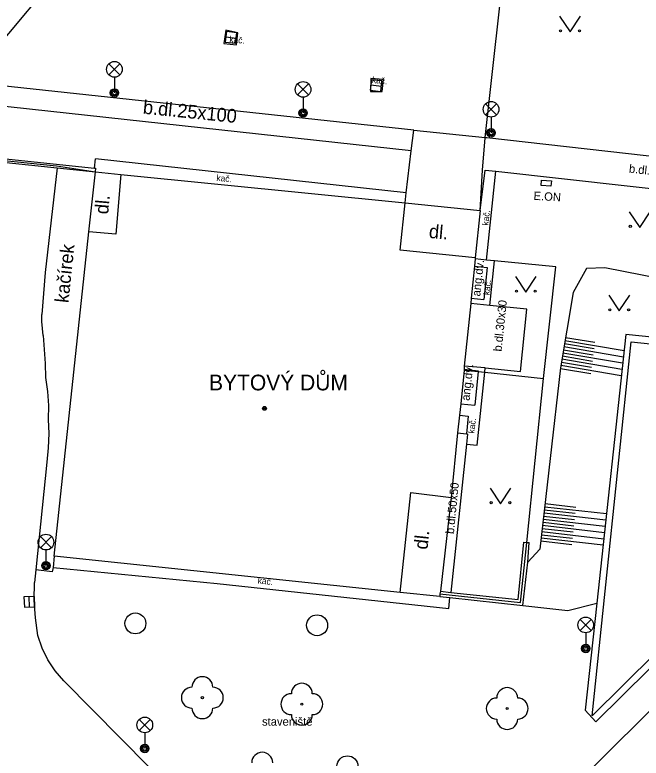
# Model space of a CAD drawing. Extents: x -598233 to -596890, y -1157848 to -1156431.
# Drawn here: x -597777.89 to -597747.98, y -1156753.67 to -1156718.14 of the extents above; entities that cross this region are included whole.
import ezdxf

# ---------------------------------------------------------------- set-up
doc = ezdxf.new("R2010")
doc.units = 0
for name, color, linetype in [('Level 10', 7, 'Continuous'), ('Level 11', 7, 'Continuous'), ('Level 14', 7, 'Continuous'), ('Level 15', 7, 'Continuous'), ('Level 22', 7, 'Continuous'), ('Level 24', 7, 'Continuous'), ('Level 27', 7, 'Continuous'), ('Level 33', 7, 'Continuous'), ('Level 36', 7, 'Continuous'), ('Level 39', 7, 'Continuous'), ('Level 40', 7, 'Continuous'), ('Level 41', 7, 'Continuous'), ('Level 42', 7, 'Continuous'), ('Level 5', 7, 'Continuous'), ('Level 7', 7, 'Continuous'), ('Level 8', 7, 'Continuous')]:
    doc.layers.add(name, color=color, linetype=linetype)

msp = doc.modelspace()

# ---------------------------------------------------------------- linework, layer by layer
at = {"layer": 'Level 10'}
for points in [[(-597775.88, -1156725.45), (-597776.44, -1156730.46)], [(-597776.44, -1156730.46), (-597776.61, -1156732.47)], [(-597776.54, -1156733.47), (-597776.58, -1156733.14), (-597776.61, -1156732.8), (-597776.61, -1156732.47)], [(-597776.54, -1156733.47), (-597776.49, -1156734.14), (-597776.45, -1156734.8), (-597776.43, -1156735.47)], [(-597776.43, -1156735.47), (-597776.34, -1156736.14), (-597776.29, -1156736.81), (-597776.3, -1156737.48)], [(-597776.3, -1156737.48), (-597776.28, -1156738.16), (-597776.31, -1156738.84), (-597776.37, -1156739.52)], [(-597776.37, -1156739.52), (-597776.9, -1156744.67)], [(-597776.9, -1156744.67), (-597776.95, -1156745.27)], [(-597776.79, -1156747.81), (-597776.91, -1156746.97), (-597776.97, -1156746.12), (-597776.95, -1156745.27)], [(-597775.56, -1156749.98), (-597775.97, -1156749.5), (-597776.32, -1156748.97), (-597776.59, -1156748.41), (-597776.79, -1156747.81)], [(-597775.56, -1156749.98), (-597764.72, -1156760.95)]]:
    msp.add_lwpolyline(points, dxfattribs=at)
at = {"layer": 'Level 11'}
for points in [[(-597780.14, -1156721.36), (-597768.63, -1156707.57)], [(-597767.82, -1156718.88), (-597767.91, -1156719.51)], [(-597767.25, -1156719), (-597767.82, -1156718.88)], [(-597767.31, -1156719.57), (-597767.25, -1156719)], [(-597767.91, -1156719.51), (-597767.31, -1156719.57)], [(-597758.84, -1156723.66), (-597780.14, -1156721.36)], [(-597760.89, -1156721.19), (-597760.91, -1156721.81)], [(-597760.29, -1156721.23), (-597760.89, -1156721.19)], [(-597760.36, -1156721.81), (-597760.29, -1156721.23)], [(-597760.91, -1156721.81), (-597760.36, -1156721.81)], [(-597758.96, -1156724.64), (-597780.86, -1156722.25)], [(-597758.96, -1156724.64), (-597758.84, -1156723.66)], [(-597758.84, -1156723.66), (-597755.44, -1156724)], [(-597755.44, -1156724), (-597755.35, -1156724.01)], [(-597755.35, -1156724.01), (-597741.96, -1156725.51)], [(-597782.6, -1156724.58), (-597774.09, -1156725.47), (-597774.03, -1156725.47)], [(-597759.26, -1156727.12), (-597759.2, -1156726.64), (-597758.96, -1156724.64)], [(-597774.09, -1156725.47), (-597774.04, -1156725.02)], [(-597759.2, -1156726.64), (-597774.04, -1156725.02)], [(-597755.67, -1156727.49), (-597755.44, -1156725.56)], [(-597755.44, -1156725.56), (-597754.93, -1156725.62), (-597742.09, -1156727.05)], [(-597755.37, -1156729.86), (-597754.93, -1156725.62)], [(-597755.21, -1156732.03), (-597754.99, -1156729.9)], [(-597755.95, -1156730.16), (-597755.33, -1156730.22)], [(-597755.33, -1156730.22), (-597755.49, -1156731.75)], [(-597756.1, -1156731.69), (-597755.49, -1156731.75)], [(-597753.44, -1156732.21), (-597755.21, -1156732.03), (-597756.12, -1156731.93)], [(-597753.74, -1156735.19), (-597753.44, -1156732.21)], [(-597750.33, -1156751.64), (-597748.46, -1156733.77)], [(-597748.46, -1156733.77), (-597737.35, -1156734.91)], [(-597755.43, -1156735.02), (-597756.43, -1156734.94)], [(-597756.44, -1156735.08), (-597755.76, -1156735.15)], [(-597755.76, -1156735.19), (-597755.93, -1156736.8)], [(-597755.82, -1156738.71), (-597755.45, -1156735.22)], [(-597755.76, -1156735.15), (-597755.76, -1156735.19)], [(-597755.45, -1156735.22), (-597755.43, -1156735.02)], [(-597755.43, -1156735.02), (-597753.74, -1156735.19)], [(-597733.8, -1156735.28), (-597750.33, -1156751.64)], [(-597756.6, -1156736.73), (-597755.93, -1156736.8)], [(-597756.66, -1156737.27), (-597756.24, -1156737.32)], [(-597756.24, -1156737.32), (-597756.33, -1156738.17)], [(-597756.75, -1156738.12), (-597756.33, -1156738.17), (-597756.28, -1156738.18)], [(-597756.28, -1156738.18), (-597756.33, -1156738.66), (-597757.07, -1156745.75)], [(-597756.33, -1156738.66), (-597755.82, -1156738.71)], [(-597751.11, -1156754.92), (-597735.07, -1156739.03)], [(-597753.63, -1156746.37), (-597753.4, -1156744.3), (-597753.33, -1156743.37)], [(-597776.01, -1156744.01), (-597776.07, -1156744.56)], [(-597776.11, -1156744.77), (-597776.9, -1156744.67)], [(-597776.07, -1156744.56), (-597776.11, -1156744.77)], [(-597776.07, -1156744.56), (-597768.24, -1156745.33)], [(-597768.24, -1156745.33), (-597757.17, -1156746.51)], [(-597757.6, -1156745.94), (-597757.12, -1156745.99), (-597753.63, -1156746.37)], [(-597757.17, -1156746.51), (-597757.12, -1156745.99)]]:
    msp.add_lwpolyline(points, dxfattribs=at)
at = {"layer": 'Level 14'}
for points in [[(-597750.6, -1156730.27), (-597751.23, -1156731.42)], [(-597749.72, -1156730.23), (-597750.6, -1156730.27)], [(-597743.64, -1156731.43), (-597749.72, -1156730.23)], [(-597751.23, -1156731.42), (-597751.84, -1156735.02)], [(-597751.84, -1156735.02), (-597752.82, -1156743.68)], [(-597752.82, -1156743.68), (-597753.4, -1156744.3)], [(-597751.49, -1156746.62), (-597750.1, -1156746.27)], [(-597753.63, -1156746.37), (-597751.49, -1156746.62)]]:
    msp.add_lwpolyline(points, dxfattribs=at)
at = {"layer": 'Level 15'}
for points in [[(-597751.64, -1156733.85), (-597750.23, -1156734.09)], [(-597751.62, -1156733.7), (-597748.8, -1156734.18)], [(-597751.59, -1156733.56), (-597750.19, -1156733.79)], [(-597751.69, -1156734.15), (-597750.27, -1156734.39)], [(-597751.67, -1156734), (-597748.83, -1156734.48)], [(-597751.74, -1156734.44), (-597750.31, -1156734.69)], [(-597751.72, -1156734.3), (-597748.87, -1156734.78)], [(-597751.82, -1156734.89), (-597748.93, -1156735.38)], [(-597751.79, -1156734.74), (-597750.35, -1156734.98)], [(-597751.77, -1156734.59), (-597748.9, -1156735.08)], [(-597751.84, -1156735.04), (-597750.39, -1156735.28)], [(-597752.59, -1156741.65), (-597749.64, -1156741.98)], [(-597752.57, -1156741.5), (-597751.1, -1156741.67)], [(-597752.62, -1156741.95), (-597749.67, -1156742.28)], [(-597752.61, -1156741.8), (-597751.13, -1156741.96)], [(-597752.67, -1156742.39), (-597751.2, -1156742.56)], [(-597752.66, -1156742.25), (-597749.7, -1156742.58)], [(-597752.64, -1156742.1), (-597751.16, -1156742.26)], [(-597752.71, -1156742.69), (-597751.23, -1156742.86)], [(-597752.69, -1156742.54), (-597749.74, -1156742.88)], [(-597752.74, -1156742.99), (-597751.26, -1156743.16)], [(-597752.73, -1156742.84), (-597749.77, -1156743.18)], [(-597752.78, -1156743.29), (-597751.3, -1156743.46)], [(-597752.76, -1156743.14), (-597749.8, -1156743.47)]]:
    msp.add_lwpolyline(points, dxfattribs=at)
at = {"layer": 'Level 22'}
for centre in [(-597768.94, -1156750.78), (-597764.19, -1156751.09), (-597754.38, -1156751.3)]:
    msp.add_circle(centre, 0.05, dxfattribs=at)
for centre, start, end in [((-597768.94, -1156750.28), 0, 180), ((-597764.19, -1156750.59), 0, 180), ((-597769.44, -1156750.78), 90, 270), ((-597768.44, -1156750.78), 270, 90), ((-597754.38, -1156750.8), 0, 180), ((-597764.69, -1156751.09), 90, 270), ((-597763.69, -1156751.09), 270, 90), ((-597754.88, -1156751.3), 90, 270), ((-597753.88, -1156751.3), 270, 90), ((-597768.94, -1156751.28), 180, 0), ((-597764.19, -1156751.59), 180, 0), ((-597754.38, -1156751.8), 180, 0), ((-597766.08, -1156753.89), 0, 180)]:
    msp.add_arc(centre, 0.5, start, end, dxfattribs=at)
at = {"layer": 'Level 24'}
msp.add_lwpolyline([(-597752.76, -1156726.3), (-597752.74, -1156726.05), (-597752.27, -1156726.08), (-597752.29, -1156726.33), (-597752.76, -1156726.3)], dxfattribs=at)
at = {"layer": 'Level 27'}
for p, q in [((-597767.8182, -1156719.1904), (-597767.3218, -1156719.2496)), ((-597760.8882, -1156721.4904), (-597760.3918, -1156721.5496)), ((-597777.1884, -1156746.4497), (-597777.2116, -1156745.9503))]:
    msp.add_line(p, q, dxfattribs=at)
for points in [[(-597767.8479, -1156719.4386), (-597767.3514, -1156719.4979), (-597767.2921, -1156719.0014), (-597767.7886, -1156718.9421)], [(-597760.9179, -1156721.7386), (-597760.4214, -1156721.7979), (-597760.3621, -1156721.3014), (-597760.8586, -1156721.2421)], [(-597776.9386, -1156746.4381), (-597776.9619, -1156745.9386), (-597777.4614, -1156745.9619), (-597777.4381, -1156746.4614)]]:
    msp.add_lwpolyline(points, close=True, dxfattribs=at)
for centre in [(-597772.14, -1156747.23), (-597763.46, -1156747.32), (-597762.01, -1156754.06)]:
    msp.add_circle(centre, 0.5, dxfattribs=at)
at = {"layer": 'Level 33'}
for p, q in [((-597773.405, -1156721.01), (-597772.875, -1156720.48)), ((-597773.405, -1156720.48), (-597772.875, -1156721.01)), ((-597773.14, -1156721.12), (-597773.14, -1156721.87)), ((-597764.395, -1156721.97), (-597763.865, -1156721.44)), ((-597764.395, -1156721.44), (-597763.865, -1156721.97)), ((-597764.13, -1156722.08), (-597764.13, -1156722.83)), ((-597755.415, -1156722.92), (-597754.885, -1156722.39)), ((-597755.415, -1156722.39), (-597754.885, -1156722.92)), ((-597755.15, -1156723.03), (-597755.15, -1156723.78)), ((-597776.675, -1156743.61), (-597776.145, -1156743.08)), ((-597776.675, -1156743.08), (-597776.145, -1156743.61)), ((-597776.41, -1156743.72), (-597776.41, -1156744.47)), ((-597750.895, -1156747.57), (-597750.365, -1156747.04)), ((-597750.895, -1156747.04), (-597750.365, -1156747.57)), ((-597750.63, -1156747.68), (-597750.63, -1156748.43)), ((-597771.955, -1156752.35), (-597771.425, -1156751.82)), ((-597771.955, -1156751.82), (-597771.425, -1156752.35)), ((-597771.69, -1156752.46), (-597771.69, -1156753.21))]:
    msp.add_line(p, q, dxfattribs=at)
for centre, radius in [((-597773.14, -1156720.745), 0.375), ((-597764.13, -1156721.705), 0.375), ((-597773.14, -1156721.87), 0.2), ((-597773.14, -1156721.87), 0.1445), ((-597773.14, -1156721.87), 0.0876), ((-597755.15, -1156722.655), 0.375), ((-597764.13, -1156722.83), 0.2), ((-597764.13, -1156722.83), 0.1445), ((-597764.13, -1156722.83), 0.0876), ((-597755.15, -1156723.78), 0.2), ((-597755.15, -1156723.78), 0.1445), ((-597755.15, -1156723.78), 0.0876), ((-597776.41, -1156743.345), 0.375), ((-597776.41, -1156744.47), 0.2), ((-597776.41, -1156744.47), 0.1445), ((-597776.41, -1156744.47), 0.0876), ((-597750.63, -1156747.305), 0.375), ((-597750.63, -1156748.43), 0.2), ((-597750.63, -1156748.43), 0.1445), ((-597750.63, -1156748.43), 0.0876), ((-597771.69, -1156752.085), 0.375), ((-597771.69, -1156753.21), 0.2), ((-597771.69, -1156753.21), 0.1445), ((-597771.69, -1156753.21), 0.0876)]:
    msp.add_circle(centre, radius, dxfattribs=at)
at = {"layer": 'Level 36'}
for points in [[(-597751.88, -1156718.2), (-597751.38, -1156718.95), (-597750.88, -1156718.2)], [(-597748.55, -1156727.55), (-597748.05, -1156728.3), (-597747.55, -1156727.55)], [(-597753.99, -1156730.65), (-597753.49, -1156731.4), (-597752.99, -1156730.65)], [(-597749.53, -1156731.54), (-597749.03, -1156732.29), (-597748.53, -1156731.54)], [(-597755.2, -1156740.76), (-597754.7, -1156741.51), (-597754.2, -1156740.76)]]:
    msp.add_lwpolyline(points, dxfattribs=at)
for centre in [(-597751.8302, -1156718.8998), (-597750.9308, -1156718.8998), (-597748.5002, -1156728.2498), (-597753.9402, -1156731.3498), (-597753.0408, -1156731.3498), (-597749.4802, -1156732.2398), (-597748.5808, -1156732.2398), (-597755.1502, -1156741.4598), (-597754.2508, -1156741.4598)]:
    msp.add_circle(centre, 0.05, dxfattribs=at)
at = {"layer": 'Level 39'}
for radius in [0.09, 0.0398]:
    msp.add_circle((-597765.97, -1156736.95), radius, dxfattribs=at)
at = {"layer": 'Level 5'}
for points in [[(-597755.44, -1156724), (-597754.38, -1156714.54)], [(-597755.67, -1156727.49), (-597755.56, -1156725.56), (-597755.44, -1156724.02), (-597755.44, -1156724)], [(-597781.37, -1156724.8), (-597775.9, -1156725.36)], [(-597776.01, -1156744.01), (-597774.36, -1156728.52), (-597774.05, -1156725.64)], [(-597775.9, -1156725.36), (-597774.05, -1156725.64)], [(-597774.05, -1156725.64), (-597772.84, -1156725.77), (-597759.26, -1156727.12), (-597755.67, -1156727.49)], [(-597772.84, -1156725.77), (-597773.08, -1156728.62), (-597774.36, -1156728.52)], [(-597755.91, -1156729.76), (-597759.5, -1156729.39), (-597759.26, -1156727.12)], [(-597755.67, -1156727.49), (-597755.91, -1156729.76), (-597755.91, -1156729.81), (-597755.95, -1156730.16), (-597756.1, -1156731.69), (-597756.12, -1156731.93), (-597756.43, -1156734.94), (-597756.44, -1156735.08), (-597756.44, -1156735.12), (-597756.6, -1156736.73), (-597756.66, -1156737.27), (-597756.75, -1156738.12), (-597757.06, -1156741.21), (-597757.57, -1156745.69), (-597757.59, -1156745.82), (-597757.6, -1156745.94)], [(-597759.5, -1156745.75), (-597758.98, -1156740.98), (-597757.06, -1156741.21)], [(-597757.6, -1156745.94), (-597759.5, -1156745.75), (-597776.01, -1156744.01)]]:
    msp.add_lwpolyline(points, dxfattribs=at)
at = {"layer": 'Level 7'}
for points in [[(-597775.88, -1156725.45), (-597774.05, -1156725.64)], [(-597774.05, -1156725.64), (-597774.03, -1156725.47)], [(-597752.06, -1156730.19), (-597754.99, -1156729.9), (-597755.37, -1156729.86), (-597755.91, -1156729.81)], [(-597752.64, -1156735.52), (-597752.06, -1156730.19)], [(-597748.72, -1156733.42), (-597750.1, -1156746.27), (-597750.65, -1156751.37)], [(-597737.37, -1156734.58), (-597748.72, -1156733.42)], [(-597756.44, -1156735.12), (-597755.76, -1156735.19)], [(-597755.76, -1156735.19), (-597755.45, -1156735.22)], [(-597755.45, -1156735.22), (-597752.64, -1156735.52)], [(-597753.45, -1156743.36), (-597752.64, -1156735.52)], [(-597750.14, -1156751.93), (-597733.64, -1156735.62)], [(-597753.85, -1156746.09), (-597753.58, -1156743.35)], [(-597753.75, -1156746.23), (-597753.45, -1156743.36)], [(-597753.58, -1156743.35), (-597753.45, -1156743.36)], [(-597753.45, -1156743.36), (-597753.33, -1156743.37)], [(-597757.59, -1156745.82), (-597753.75, -1156746.23)], [(-597757.57, -1156745.69), (-597757.07, -1156745.75), (-597753.85, -1156746.09)], [(-597750.65, -1156751.37), (-597750.14, -1156751.93)]]:
    msp.add_lwpolyline(points, dxfattribs=at)
at = {"layer": 'Level 8'}
msp.add_lwpolyline([(-597781.37, -1156724.88), (-597775.88, -1156725.45)], dxfattribs=at)

# ---------------------------------------------------------------- texts
at = {"layer": 'Level 40'}
for s, height, rotation, p in [('kač.', 0.3, 354.32164, (-597767.66, -1156719.45)), ('kač.', 0.3, 354.32164, (-597760.85, -1156721.39)), ('b.dl.25x100', 0.65, 354.25237, (-597771.8, -1156722.86)), ('b.dl.10x20', 0.4, 353.91259, (-597748.58, -1156725.68)), ('kač.', 0.3, 354.25237, (-597768.28, -1156726.07)), ('dl.', 0.65, 85.13958, (-597773.44, -1156727.69)), ('kač.', 0.3, 84.04754, (-597755.28, -1156728.22)), ('dl.', 0.65, 354.93441, (-597758.14, -1156728.8)), ('kačírek', 0.65, 83.90983, (-597775.34, -1156731.93)), ('kač.', 0.3, 84.04754, (-597755.22, -1156731.55)), ('b.dl.30x30', 0.4, 84, (-597754.65, -1156734.25)), ('kač.', 0.3, 83.96675, (-597755.95, -1156738.16)), ('b.dl.50x50', 0.4, 84.25134, (-597756.93, -1156742.97)), ('dl.', 0.65, 84, (-597758.19, -1156743.72)), ('kač.', 0.3, 354.0153, (-597766.31, -1156745.32))]:
    msp.add_text(s, height=height, rotation=rotation, dxfattribs=at).set_placement(p)
at = {"layer": 'Level 41'}
msp.add_text('E.ON', height=0.4, rotation=356.34778, dxfattribs=at).set_placement((-597753.13, -1156726.98))
msp.add_text('BYTOVÝ DŮM', height=0.75, dxfattribs=at).set_placement((-597768.62, -1156736.09))
at = {"layer": 'Level 42'}
for p in [(-597755.67, -1156731.61), (-597756.18, -1156736.6)]:
    msp.add_text('ang.dv.', height=0.4, rotation=84, dxfattribs=at).set_placement(p)
msp.add_text('staveniště', height=0.4, dxfattribs=at).set_placement((-597766.09, -1156752.12))

doc.saveas('drawing.dxf')
